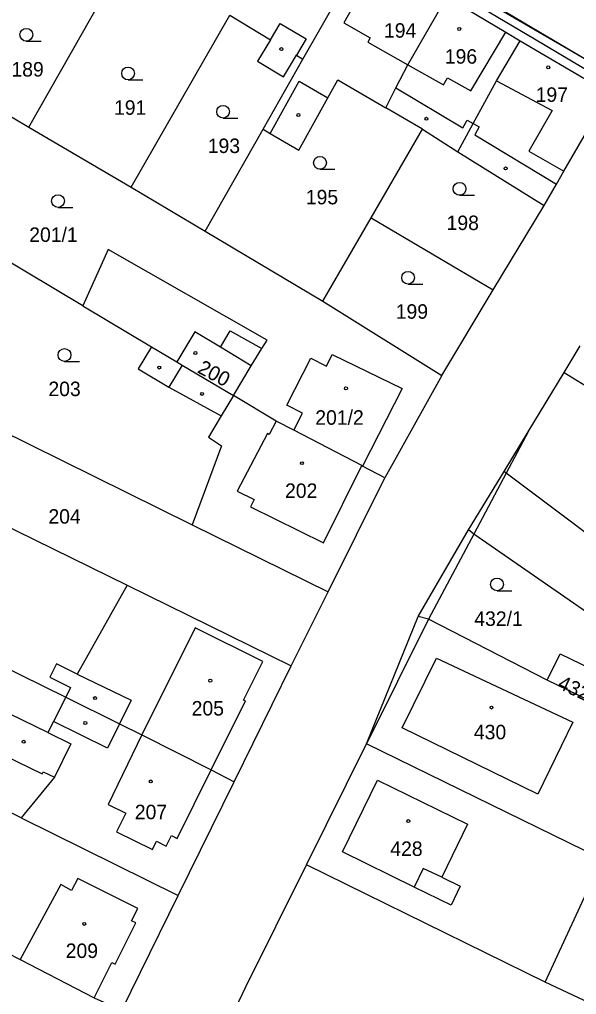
# Model space of a CAD drawing. Extents: x -756746 to -753363, y -1166406 to -1161727.
# Drawn here: x -754393 to -754327.6, y -1162428.9 to -1162314.4 of the extents above; entities that cross this region are included whole.
import ezdxf

# ---------------------------------------------------------------- set-up
doc = ezdxf.new("R2010")
doc.units = 0
for name, color, linetype in [('Hranice parcel', 7, 'Continuous'), ('Parcelní čísla', 7, 'Continuous'), ('Vnitřní kresba', 7, 'Continuous'), ('Věcná břemena k části', 7, 'Continuous'), ('Značky budov', 7, 'Continuous'), ('Značky kultur', 7, 'Continuous')]:
    doc.layers.add(name, color=color, linetype=linetype)

msp = doc.modelspace()

# ---------------------------------------------------------------- linework, layer by layer
at = {"layer": 'Hranice parcel'}
for p, q in [((-754322.84, -1162321.29), (-754427.68, -1162259.87)), ((-754359.77, -1162319.07), (-754352.4, -1162306.22)), ((-754391.92, -1162327.04), (-754383.33, -1162311.96)), ((-754379.9, -1162334.1), (-754368.34, -1162313.91)), ((-754368.34, -1162313.91), (-754363.56, -1162316.79)), ((-754360.52, -1162318.62), (-754359.77, -1162319.07)), ((-754364.43, -1162327.28), (-754359.77, -1162319.07)), ((-754400.98, -1162321.74), (-754391.92, -1162327.04)), ((-754345.72, -1162327.29), (-754350.01, -1162324.78)), ((-754391.92, -1162327.04), (-754379.9, -1162334.1)), ((-754371.22, -1162339.24), (-754364.43, -1162327.28)), ((-754351.73, -1162337.68), (-754345.72, -1162327.29)), ((-754345.72, -1162327.29), (-754341.57, -1162329.94)), ((-754341.57, -1162329.94), (-754331.42, -1162336.24)), ((-754379.9, -1162334.1), (-754371.22, -1162339.24)), ((-754337.41, -1162346.16), (-754331.42, -1162336.24)), ((-754357.4, -1162347.46), (-754351.73, -1162337.68)), ((-754351.73, -1162337.68), (-754337.41, -1162346.16)), ((-754371.22, -1162339.24), (-754357.4, -1162347.46)), ((-754385.57, -1162348.03), (-754398.29, -1162340.46)), ((-754343.46, -1162356.2), (-754337.41, -1162346.16)), ((-754357.4, -1162347.46), (-754343.46, -1162356.2)), ((-754385.57, -1162348.03), (-754377.54, -1162352.82)), ((-754343.46, -1162356.2), (-754350.13, -1162368.22)), ((-754406.4, -1162357.11), (-754372.74, -1162373.73)), ((-754410.67, -1162365.95), (-754380.39, -1162380.82)), ((-754350.13, -1162368.22), (-754352.74, -1162366.83)), ((-754356.79, -1162381.6), (-754350.13, -1162368.22)), ((-754340.31, -1162374.31), (-754336.15, -1162367.46)), ((-754372.74, -1162373.73), (-754356.79, -1162381.6)), ((-754346.22, -1162384.48), (-754340.31, -1162374.31)), ((-754417.29, -1162379.29), (-754387.57, -1162393.97)), ((-754380.39, -1162380.82), (-754361.12, -1162390.29)), ((-754361.12, -1162390.29), (-754356.79, -1162381.6)), ((-754352.29, -1162399.42), (-754346.22, -1162384.48)), ((-754367.8, -1162403.9), (-754361.12, -1162390.29)), ((-754322.64, -1162396.04), (-754331.07, -1162391.97)), ((-754359.33, -1162413.62), (-754352.29, -1162399.42)), ((-754326.71, -1162411.95), (-754352.29, -1162399.42)), ((-754374.39, -1162417.22), (-754367.8, -1162403.9)), ((-754392.81, -1162408.1), (-754396.41, -1162406.33)), ((-754392.81, -1162408.1), (-754374.39, -1162417.22)), ((-754331.32, -1162427.39), (-754359.33, -1162413.62)), ((-754331.32, -1162427.39), (-754324.65, -1162412.96)), ((-754381.01, -1162430.71), (-754374.39, -1162417.22))]:
    msp.add_line(p, q, dxfattribs=at)
for points in [[(-754350.01, -1162324.78), (-754348.83, -1162322.43), (-754347.45, -1162319.72), (-754342.87, -1162311.77)], [(-754342.87, -1162311.77), (-754335.94, -1162315.91), (-754334.25, -1162316.93)], [(-754363.56, -1162316.79), (-754365.08, -1162319.32), (-754362.04, -1162321.14), (-754360.52, -1162318.62)], [(-754341.57, -1162329.94), (-754339.77, -1162326.63), (-754337.04, -1162321.6), (-754334.25, -1162316.93)], [(-754334.25, -1162316.93), (-754325.46, -1162322.08), (-754323.82, -1162323.05)], [(-754364.43, -1162327.28), (-754363.58, -1162327.78), (-754360.24, -1162329.74), (-754356.81, -1162323.62), (-754355.64, -1162321.49), (-754350.01, -1162324.78)], [(-754331.42, -1162336.24), (-754329.98, -1162333.73), (-754329.12, -1162332.23), (-754323.82, -1162323.05)], [(-754367.91, -1162358.55), (-754365.83, -1162355.05), (-754364.56, -1162353.04), (-754363.94, -1162352.05), (-754382.62, -1162341.41), (-754385.57, -1162348.03)], [(-754377.54, -1162352.82), (-754379.09, -1162355.42), (-754375.48, -1162357.57), (-754369.33, -1162360.93), (-754370.83, -1162363.44), (-754369.32, -1162364.45), (-754372.74, -1162373.73)], [(-754377.54, -1162352.82), (-754374.53, -1162354.61), (-754373.93, -1162354.97), (-754367.91, -1162358.55)], [(-754336.15, -1162367.46), (-754333.32, -1162362.8), (-754329.1, -1162355.84), (-754327.2, -1162352.71)], [(-754360.81, -1162362.63), (-754359.8, -1162360.63), (-754361.63, -1162359.7), (-754358.83, -1162354.18), (-754357, -1162355.12), (-754356.3, -1162353.75), (-754348.11, -1162357.73), (-754352.74, -1162366.83)], [(-754360.81, -1162362.63), (-754362.89, -1162361.55), (-754367.91, -1162358.55)], [(-754352.74, -1162366.83), (-754352.85, -1162366.77), (-754360.81, -1162362.63)], [(-754307.19, -1162376.27), (-754313.82, -1162371.02), (-754319.13, -1162380.25), (-754335.89, -1162367.65), (-754336.15, -1162367.46)], [(-754315.15, -1162391.81), (-754339.71, -1162374.83), (-754340.31, -1162374.31)], [(-754380.39, -1162380.82), (-754386.23, -1162391.25), (-754388.66, -1162390.05), (-754389.44, -1162391.62), (-754387.01, -1162392.82), (-754387.57, -1162393.97)], [(-754331.07, -1162391.97), (-754345, -1162384.8), (-754346.22, -1162384.48)], [(-754331.07, -1162391.97), (-754329.55, -1162388.86), (-754321.09, -1162392.98), (-754322.64, -1162396.04)], [(-754387.57, -1162393.97), (-754389.02, -1162396.82), (-754389.67, -1162398.12), (-754395.67, -1162395.2), (-754397.7, -1162399.38), (-754390.35, -1162402.96), (-754390.22, -1162402.71), (-754388.92, -1162403.35), (-754392.81, -1162408.1)], [(-754387.57, -1162393.97), (-754381.28, -1162397.08), (-754378.66, -1162398.37), (-754370.5, -1162402.47), (-754367.8, -1162403.9)], [(-754379.3, -1162453.83), (-754374.25, -1162444.31), (-754366.48, -1162428.02), (-754359.33, -1162413.62)], [(-754403.94, -1162419.3), (-754398.39, -1162421.96), (-754396.22, -1162423), (-754394.45, -1162423.97), (-754392.94, -1162424.75), (-754384.26, -1162429.23), (-754381.01, -1162430.71)], [(-754314.52, -1162435.65), (-754317.66, -1162433.84), (-754331.32, -1162427.39)]]:
    msp.add_lwpolyline(points, dxfattribs=at)
at = {"layer": 'Vnitřní kresba'}
for p, q in [((-754350.7, -1162307.21), (-754354.96, -1162314.8)), ((-754363.56, -1162316.79), (-754362.41, -1162314.88)), ((-754362.41, -1162314.88), (-754359.37, -1162316.7)), ((-754354.96, -1162314.8), (-754351.85, -1162316.56)), ((-754359.37, -1162316.7), (-754360.52, -1162318.62)), ((-754351.85, -1162316.56), (-754352.13, -1162317.07)), ((-754340.06, -1162322.79), (-754335.94, -1162315.91)), ((-754352.13, -1162317.07), (-754347.45, -1162319.72)), ((-754347.45, -1162319.72), (-754343.26, -1162322.1)), ((-754343.26, -1162322.1), (-754342.78, -1162321.25)), ((-754342.78, -1162321.25), (-754340.06, -1162322.79)), ((-754363.58, -1162327.78), (-754360.2, -1162321.65)), ((-754360.2, -1162321.65), (-754356.81, -1162323.62)), ((-754348.83, -1162322.43), (-754340.97, -1162327.15)), ((-754337.04, -1162321.6), (-754330.5, -1162325.08)), ((-754330.5, -1162325.08), (-754333.24, -1162329.87)), ((-754340.97, -1162327.15), (-754340.48, -1162326.25)), ((-754340.48, -1162326.25), (-754339.77, -1162326.63)), ((-754339.77, -1162326.63), (-754339.07, -1162327.01)), ((-754339.07, -1162327.01), (-754339.57, -1162327.94)), ((-754339.57, -1162327.94), (-754329.98, -1162333.73)), ((-754333.24, -1162329.87), (-754329.12, -1162332.23)), ((-754372.43, -1162351.09), (-754374.53, -1162354.61)), ((-754369.43, -1162352.89), (-754372.43, -1162351.09)), ((-754365.83, -1162355.05), (-754369.43, -1162352.89)), ((-754373.93, -1162354.97), (-754375.48, -1162357.57)), ((-754329.1, -1162355.84), (-754319.52, -1162361.74)), ((-754367.91, -1162358.55), (-754369.33, -1162360.93)), ((-754362.89, -1162361.55), (-754363.71, -1162363.11)), ((-754363.92, -1162363), (-754367.48, -1162369.78)), ((-754363.71, -1162363.11), (-754363.92, -1162363)), ((-754333.32, -1162362.8), (-754335.89, -1162367.65)), ((-754357.32, -1162375.84), (-754352.85, -1162366.77)), ((-754335.89, -1162367.65), (-754339.71, -1162374.83)), ((-754367.48, -1162369.78), (-754365.48, -1162370.76)), ((-754365.48, -1162370.76), (-754365.91, -1162371.63)), ((-754365.91, -1162371.63), (-754357.32, -1162375.84)), ((-754339.71, -1162374.83), (-754345, -1162384.8)), ((-754345, -1162384.8), (-754352.29, -1162399.42)), ((-754372.38, -1162385.81), (-754378.66, -1162398.37)), ((-754364.46, -1162389.75), (-754372.38, -1162385.81)), ((-754366.72, -1162394.29), (-754364.46, -1162389.75)), ((-754348.1, -1162397.56), (-754344.07, -1162389.37)), ((-754344.07, -1162389.37), (-754328.09, -1162396.9)), ((-754386.23, -1162391.25), (-754379.89, -1162394.32)), ((-754379.89, -1162394.32), (-754381.28, -1162397.08)), ((-754370.5, -1162402.47), (-754366.49, -1162394.4)), ((-754366.49, -1162394.4), (-754366.72, -1162394.29)), ((-754382.7, -1162399.94), (-754389.02, -1162396.82)), ((-754381.28, -1162397.08), (-754382.7, -1162399.94)), ((-754332.18, -1162405.36), (-754348.1, -1162397.56)), ((-754328.09, -1162396.9), (-754332.18, -1162405.36)), ((-754389.67, -1162398.12), (-754387, -1162399.42)), ((-754378.66, -1162398.37), (-754382.59, -1162406.57)), ((-754387, -1162399.42), (-754388.92, -1162403.35)), ((-754374.51, -1162410.53), (-754370.5, -1162402.47)), ((-754355.11, -1162412.1), (-754351.01, -1162403.7)), ((-754351.01, -1162403.7), (-754340.42, -1162408.86)), ((-754382.59, -1162406.57), (-754380.55, -1162407.59)), ((-754380.55, -1162407.59), (-754381.62, -1162409.75)), ((-754340.42, -1162408.86), (-754343.46, -1162415.1)), ((-754381.62, -1162409.75), (-754377.42, -1162411.83)), ((-754375.8, -1162411.43), (-754375.18, -1162410.2)), ((-754375.18, -1162410.2), (-754374.51, -1162410.53)), ((-754377.42, -1162411.83), (-754376.94, -1162410.87)), ((-754376.94, -1162410.87), (-754375.8, -1162411.43)), ((-754346.69, -1162416.26), (-754355.11, -1162412.1)), ((-754345.62, -1162414.05), (-754346.69, -1162416.26)), ((-754343.46, -1162415.1), (-754345.62, -1162414.05)), ((-754388.16, -1162415.95), (-754392.94, -1162424.75)), ((-754386.92, -1162416.63), (-754388.16, -1162415.95)), ((-754386.16, -1162415.23), (-754386.92, -1162416.63)), ((-754379.12, -1162418.75), (-754386.16, -1162415.23)), ((-754379.85, -1162420.21), (-754379.12, -1162418.75)), ((-754381.78, -1162425.3), (-754379.36, -1162420.46)), ((-754379.36, -1162420.46), (-754379.85, -1162420.21)), ((-754384.26, -1162429.23), (-754382.19, -1162425.1)), ((-754382.19, -1162425.1), (-754381.78, -1162425.3))]:
    msp.add_line(p, q, dxfattribs=at)
for points in [[(-754369.43, -1162352.89), (-754368.28, -1162350.97), (-754364.56, -1162353.04)], [(-754343.46, -1162415.1), (-754341.3, -1162416.15), (-754342.37, -1162418.36), (-754346.69, -1162416.26)]]:
    msp.add_lwpolyline(points, dxfattribs=at)
at = {"layer": 'Věcná břemena k části'}
msp.add_lwpolyline([(-754354.57, -1162303.66), (-754332.57, -1162316.7), (-754325.54, -1162320.87), (-754323.73, -1162322.89), (-754314.35, -1162333.37), (-754305.06, -1162344.9), (-754274.42, -1162383.34), (-754272.82, -1162385.59), (-754270.27, -1162388.18), (-754290.09, -1162362.31), (-754294.52, -1162356.52), (-754304.28, -1162344.28), (-754310.33, -1162336.8), (-754313.71, -1162332.88), (-754315.65, -1162330.42), (-754323.22, -1162321.97), (-754324.9, -1162320.09), (-754332.08, -1162315.87), (-754332.94, -1162315.37), (-754427.68, -1162259.87)], dxfattribs=at)
msp.add_lwpolyline([(-754332.08, -1162315.87), (-754354.07, -1162302.8), (-754383.68, -1162285.44), (-754414.87, -1162267.19), (-754427.68, -1162259.87)], close=True, dxfattribs=at)
at = {"layer": 'Značky budov'}
for centre in [(-754341.41, -1162315.53), (-754362.28, -1162317.89), (-754330.96, -1162320.03), (-754360.28, -1162325.63), (-754345.25, -1162326.07), (-754335.96, -1162331.9), (-754372.37, -1162353.56), (-754376.62, -1162355.27), (-754354.7, -1162357.71), (-754371.58, -1162358.36), (-754359.87, -1162366.49), (-754370.62, -1162392.02), (-754384.14, -1162394.06), (-754337.62, -1162395.17), (-754385.29, -1162396.99), (-754392.52, -1162399.19), (-754377.61, -1162403.85), (-754347.38, -1162408.5), (-754385.41, -1162420.57)]:
    msp.add_circle(centre, 0.175, dxfattribs=at)
at = {"layer": 'Značky kultur'}
for p, q in [((-754392.21, -1162316.96), (-754390.46, -1162316.96)), ((-754380.27, -1162321.5), (-754378.52, -1162321.5)), ((-754369.12, -1162325.99), (-754367.37, -1162325.99)), ((-754357.75, -1162331.99), (-754356, -1162331.99)), ((-754341.37, -1162335.04), (-754339.62, -1162335.04)), ((-754388.49, -1162336.48), (-754386.74, -1162336.48)), ((-754347.41, -1162345.48), (-754345.66, -1162345.48)), ((-754387.73, -1162354.54), (-754385.98, -1162354.54)), ((-754336.97, -1162381.47), (-754335.22, -1162381.47))]:
    msp.add_line(p, q, dxfattribs=at)
for centre in [(-754392.21, -1162316.21), (-754380.27, -1162320.75), (-754369.12, -1162325.24), (-754357.75, -1162331.24), (-754341.37, -1162334.29), (-754388.49, -1162335.73), (-754347.41, -1162344.73), (-754387.73, -1162353.79), (-754336.97, -1162380.72)]:
    msp.add_circle(centre, 0.75, dxfattribs=at)

# ---------------------------------------------------------------- texts
at = {"layer": 'Parcelní čísla'}
for s, p in [('194', (-754350.24, -1162316.55)), ('196', (-754343.1, -1162319.6)), ('189', (-754393.96, -1162321.11)), ('197', (-754332.44, -1162324.08)), ('191', (-754381.92, -1162325.6)), ('193', (-754370.92, -1162330.09)), ('195', (-754359.41, -1162336.11)), ('198', (-754342.89, -1162339.13)), ('201/1', (-754391.87, -1162340.52)), ('199', (-754348.86, -1162349.54)), ('203', (-754389.62, -1162358.62)), ('201/2', (-754358.3, -1162361.98)), ('202', (-754361.85, -1162370.57)), ('204', (-754389.62, -1162373.59)), ('432/1', (-754339.64, -1162385.59)), ('205', (-754372.81, -1162396.11)), ('430', (-754339.69, -1162398.9)), ('207', (-754379.48, -1162408.28)), ('428', (-754349.5, -1162412.59)), ('209', (-754387.59, -1162424.57))]:
    msp.add_text(s, height=1.7, dxfattribs=at).set_placement(p)
for s, rotation, p in [('200', 332, (-754372.24, -1162355.8)), ('432/2', 335, (-754329.97, -1162392.87))]:
    msp.add_text(s, height=1.7, rotation=rotation, dxfattribs=at).set_placement(p)

doc.saveas('drawing.dxf')
